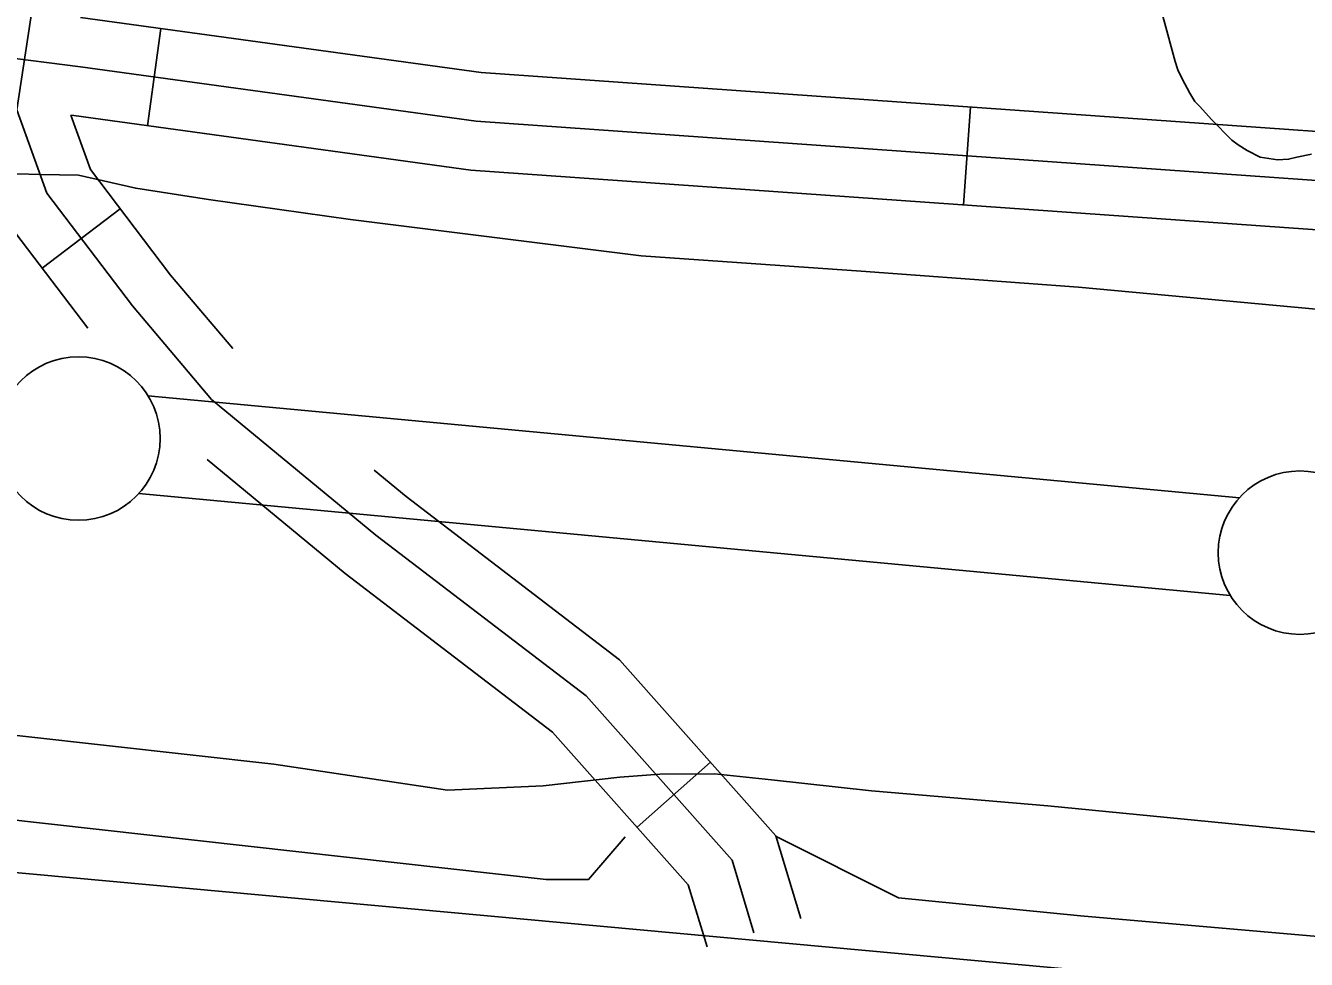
# Model space of a CAD drawing. Extents: x 3161514 to 3199414, y 831166 to 856601.
# Drawn here: x 3188636.6 to 3189028.5, y 849505.2 to 849790.9 of the extents above; entities that cross this region are included whole.
import ezdxf

# ---------------------------------------------------------------- set-up
doc = ezdxf.new("R2010")
doc.units = 0
for name, color, linetype in [('V-LEVE-TOET', 7, 'Continuous'), ('V-ROAD-CNTR', 7, 'Continuous'), ('V-SITE-VEGE', 7, 'Continuous'), ('V-SURV-LINE', 7, 'Continuous'), ('V-TOPO-SHOR', 7, 'Continuous')]:
    doc.layers.add(name, color=color, linetype=linetype)

msp = doc.modelspace()

# ---------------------------------------------------------------- linework, layer by layer
at = {"layer": 'V-LEVE-TOET'}
for points in [[(3188633.9, 849745.47), (3188641.14, 849745.34), (3188652.78, 849745.05), (3188670.27, 849741.09), (3188692.52, 849737.69), (3188735.96, 849731.58), (3188824.96, 849720.44), (3188892.21, 849715.7), (3188958.76, 849710.78), (3189092.04, 849698.47), (3189215.81, 849685.06), (3189309.91, 849674.47), (3189421.66, 849663.99), (3189576.83, 849652.16), (3189862.02, 849643.18), (3189980.78, 849639.62), (3190054.91, 849635.98), (3190135, 849638.37), (3190198.12, 849648.43), (3190265.92, 849670.69)], [(3190239.29, 849449.81), (3190198.74, 849444.64), (3190128.53, 849441.95), (3190025.09, 849447.89), (3189920.93, 849458.95), (3189757.98, 849474.8), (3189602.26, 849490.5), (3189493.16, 849501.53), (3189342.93, 849514.62), (3189131.96, 849534.25), (3188949.42, 849552.1), (3188895.4, 849556.74), (3188864.85, 849560.1), (3188847.38, 849561.94), (3188830.61, 849561.84), (3188818.45, 849560.89), (3188794.99, 849558.29), (3188765.71, 849556.89), (3188712.56, 849564.88), (3188584.38, 849579.16)]]:
    msp.add_lwpolyline(points, dxfattribs=at)
at = {"layer": 'V-ROAD-CNTR'}
for p, q in [((3188677.99, 849789.95), (3188673.91, 849760.23)), ((3188925.71, 849765.93), (3188923.59, 849736)), ((3188641.62, 849716.64), (3188665.51, 849734.8)), ((3188823.7, 849545.6), (3188846.13, 849565.52))]:
    msp.add_line(p, q, dxfattribs=at)
for points in [[(3189447.95, 850001.11), (3189429.03, 849814.74), (3189421.01, 849784.3), (3189410.76, 849768.58), (3189395.7, 849753.5), (3189376.92, 849738.22), (3189354.56, 849730.31), (3189331.81, 849725.77), (3189310.92, 849725.82), (3189278.4, 849725.99), (3188774.4, 849761.57), (3188653.34, 849778.2), (3188289.25, 849825.21), (3187591.11, 849914.58), (3186763.92, 850023.19), (3186125.42, 850102.82), (3185403.58, 850201)], [(3188632.1, 850115.61), (3188649.82, 849994.46), (3188653.56, 849975.11), (3188658.95, 849910.28), (3188648.69, 849862.41), (3188633.94, 849765.06), (3188643.04, 849739.57), (3188669.24, 849705.1), (3188693.47, 849676.44), (3188743.71, 849635), (3188808.09, 849585.76), (3188852.77, 849535.47), (3188859.45, 849513.33)], [(3188653.39, 849793.33), (3188775.95, 849776.5), (3189278.97, 849740.99), (3189310.98, 849740.82), (3189330.35, 849740.77), (3189350.57, 849744.81), (3189369.46, 849751.49), (3189385.63, 849764.65), (3189399.05, 849778.08), (3189407.12, 849790.46), (3189414.22, 849817.42), (3189434.33, 850015.42)], [(3191674.72, 849538.74), (3191611.44, 849581.37), (3191543.72, 849618.62), (3191492.36, 849639.5), (3191451.73, 849654.17), (3191393.79, 849669.21), (3191330.4, 849677.87), (3191264.98, 849681.57), (3191214.71, 849681.82), (3191154.86, 849670.34), (3191102.11, 849656.26), (3190975.93, 849620.38), (3190341.46, 849423.15), (3190309.27, 849414.14), (3190285.14, 849410.36), (3190235.2, 849402.6), (3190194.86, 849396.74), (3190165.44, 849395.2), (3190132.01, 849394.53), (3189441.72, 849457.75), (3188534.06, 849540.8), (3187119.63, 849717.18), (3185344.24, 849941.78)], [(3188655.6, 849698.26), (3188629.7, 849732.34), (3188617.05, 849767.76)], [(3188650.44, 849763.45), (3188651.36, 849763.33), (3188772.85, 849746.64), (3189277.83, 849710.99), (3189308.78, 849710.83)], [(3188699.94, 849692.02), (3188680.95, 849714.48), (3188656.39, 849746.8), (3188650.44, 849763.45)], [(3188845.09, 849509), (3188839.36, 849527.97), (3188797.83, 849574.72), (3188734.37, 849623.25), (3188692.12, 849658.1)], [(3188873.81, 849517.67), (3188866.17, 849542.96), (3188818.34, 849596.8), (3188753.04, 849646.75), (3188743.28, 849654.8)]]:
    msp.add_lwpolyline(points, dxfattribs=at)
at = {"layer": 'V-SITE-VEGE'}
msp.add_lwpolyline([(3189030.06, 849751.5), (3189025.61, 849750.63), (3189023.07, 849749.98), (3189019.68, 849749.75), (3189014.37, 849750.57), (3189010.33, 849752.67), (3189007.57, 849754.34), (3189005.65, 849755.82), (3188999.47, 849762.14), (3188995.84, 849766.15), (3188994.35, 849767.63), (3188992.85, 849770.16), (3188990.49, 849774.6), (3188989.2, 849777.35), (3188988.34, 849779.89), (3188981.42, 849805.51)], dxfattribs=at)
at = {"layer": 'V-SURV-LINE'}
for points in [[(3188674.03, 849677.6), (3189008, 849646.38)], [(3189005.21, 849616.51), (3188671.24, 849647.73)]]:
    msp.add_lwpolyline(points, dxfattribs=at)
for centre in [(3188652.75, 849664.52), (3189026.49, 849629.59)]:
    msp.add_circle(centre, 25, dxfattribs=at)
at = {"layer": 'V-TOPO-SHOR'}
for points in [[(3188820.02, 849542.61), (3188808.87, 849529.61), (3188795.87, 849529.61), (3188247.77, 849590.92), (3187721.97, 849661.52), (3187302.07, 849711.69), (3187032.67, 849745.13), (3186752.12, 849778.57), (3186607.2, 849800.87)], [(3191187.05, 849752.56), (3191177.76, 849722.84), (3191172.19, 849713.55), (3191164.75, 849707.97), (3191149.89, 849698.68), (3191140.6, 849691.25), (3191088.58, 849680.1), (3190852.62, 849611.36), (3190638.95, 849537.04), (3190389.99, 849455.29), (3190324.96, 849444.14), (3190245.07, 849429.28), (3190167.04, 849427.42), (3190085.29, 849427.42), (3190036.98, 849433), (3189752.71, 849444.14), (3189514.89, 849470.15), (3188959.37, 849518.46), (3188903.63, 849524.03), (3188866.47, 849542.61)]]:
    msp.add_lwpolyline(points, dxfattribs=at)

doc.saveas('drawing.dxf')
